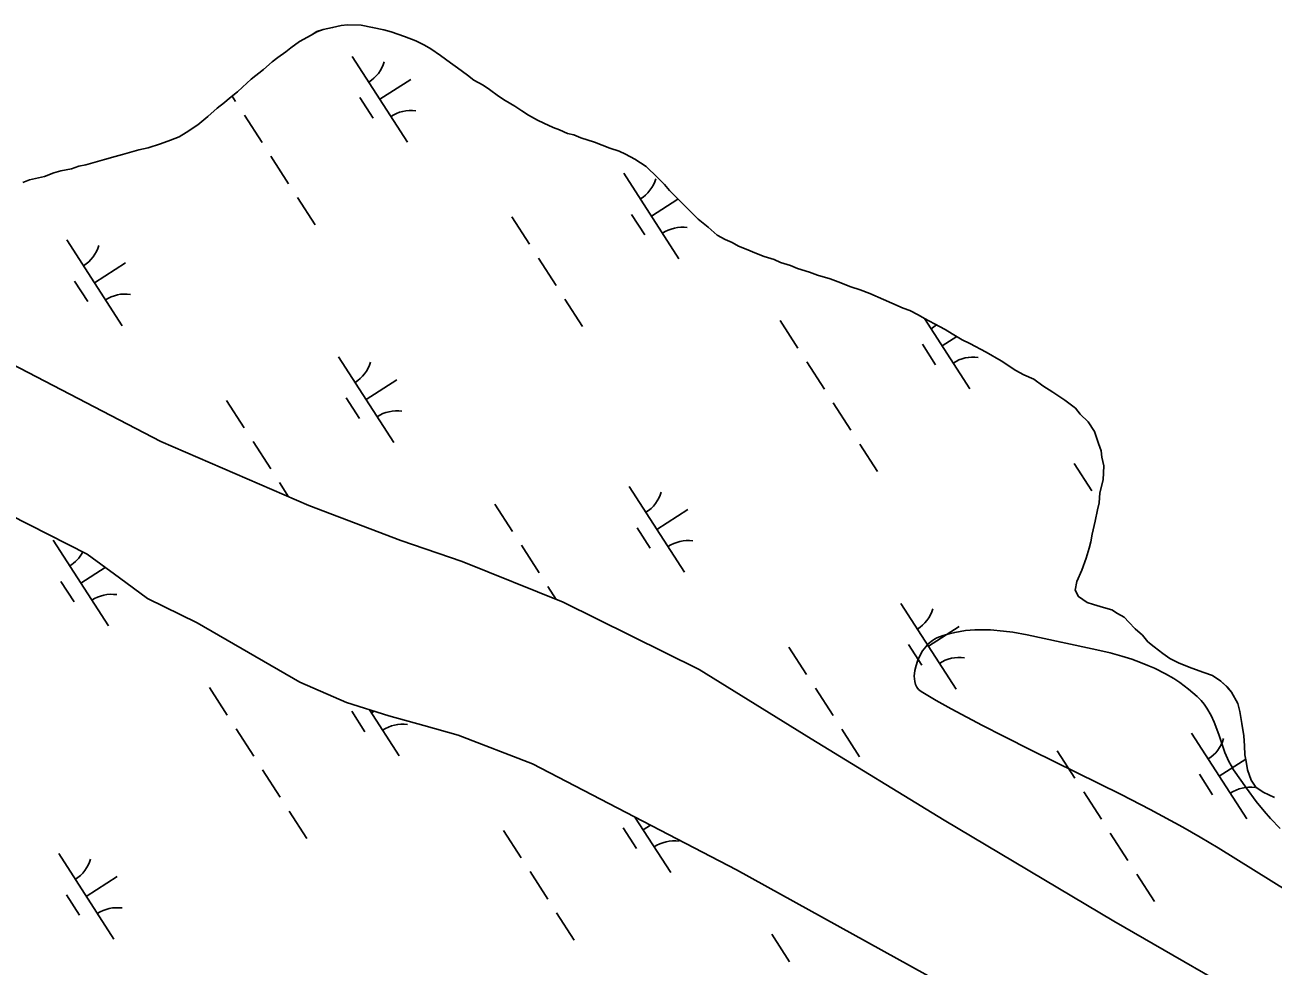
# Model space of a CAD drawing. Extents: x 3937982 to 3958556, y 219448 to 241894.
# Drawn here: x 3945205 to 3945817, y 233103 to 233565 of the extents above; entities that cross this region are included whole.
import ezdxf

# ---------------------------------------------------------------- set-up
doc = ezdxf.new("R2010")
doc.units = 0
for name, color, linetype in [('V-SITE-VEGE', 7, 'Continuous'), ('V-TOPO-SHOR', 7, 'Continuous'), ('V-WETL-SWMP', 7, 'Continuous')]:
    doc.layers.add(name, color=color, linetype=linetype)

msp = doc.modelspace()

# ---------------------------------------------------------------- linework, layer by layer
at = {"layer": 'V-SITE-VEGE'}
msp.add_lwpolyline([(3945825.007, 233139.733), (3945790.206, 233161.278), (3945781.391, 233166.562), (3945773.002, 233171.363), (3945757.008, 233180.042), (3945742.805, 233187.361), (3945698.953, 233209.003), (3945685.008, 233215.966), (3945674.678, 233221.264), (3945659.461, 233229.417), (3945652.011, 233233.609), (3945644.679, 233237.9), (3945643.417, 233238.904), (3945642.518, 233240.1), (3945641.914, 233241.408), (3945641.541, 233242.78), (3945641.359, 233244.171), (3945641.324, 233245.549), (3945641.595, 233248.275), (3945642.164, 233250.741), (3945642.889, 233252.906), (3945643.686, 233254.763), (3945645.398, 233257.843), (3945646.911, 233259.924), (3945648.158, 233261.309), (3945650.178, 233263.031), (3945651.243, 233263.705), (3945652.338, 233264.239), (3945655.433, 233265.401), (3945658.368, 233266.291), (3945661.147, 233266.967), (3945666.414, 233267.836), (3945671.073, 233268.214), (3945675.167, 233268.286), (3945678.758, 233268.174), (3945685.028, 233267.631), (3945689.702, 233266.984), (3945696.628, 233265.724), (3945713.311, 233262.087), (3945730.803, 233258.425), (3945737.33, 233256.854), (3945742.997, 233255.3), (3945747.904, 233253.76), (3945752.154, 233252.248), (3945755.828, 233250.784), (3945759.004, 233249.377), (3945764.472, 233246.614), (3945768.487, 233244.259), (3945771.442, 233242.32), (3945775.779, 233239.108), (3945779.994, 233235.504), (3945781.909, 233233.573), (3945783.488, 233231.672), (3945784.797, 233229.817), (3945786.873, 233226.185), (3945788.371, 233222.882), (3945790.544, 233216.928), (3945793.622, 233207.975), (3945795.502, 233203.67), (3945796.614, 233201.595), (3945797.863, 233199.588), (3945804.099, 233190.577), (3945808.98, 233183.982), (3945812.836, 233179.194), (3945815.873, 233175.719), (3945820.711, 233170.732)], dxfattribs=at)
at = {"layer": 'V-TOPO-SHOR'}
for points in [[(3945448.999, 233522.885), (3945445.529, 233525.032), (3945440.669, 233527.895), (3945437.548, 233530.035), (3945433.043, 233533.242), (3945429.923, 233535.384), (3945425.408, 233537.893), (3945422.293, 233540.383), (3945417.441, 233543.947), (3945413.976, 233546.441), (3945409.124, 233550.005), (3945404.27, 233553.216), (3945401.145, 233555.008), (3945396.975, 233557.163), (3945391.407, 233559.336), (3945384.788, 233561.523), (3945381.304, 233562.619), (3945375.721, 233563.743), (3945370.138, 233564.865), (3945363.492, 233564.953), (3945360.339, 233564.644), (3945356.128, 233563.653), (3945351.567, 233562.664), (3945348.405, 233561.656), (3945345.583, 233559.944), (3945339.945, 233556.87), (3945335.703, 233553.775), (3945333.227, 233551.711), (3945329.342, 233548.963), (3945326.518, 233546.9), (3945322.268, 233543.109), (3945316.257, 233538.29), (3945312.008, 233534.5), (3945309.528, 233532.083), (3945305.639, 233528.984), (3945303.16, 233526.92), (3945299.626, 233524.167), (3945295.024, 233520.03), (3945290.07, 233515.898), (3945284.421, 233512.123), (3945280.897, 233510.071), (3945276.676, 233508.377), (3945271.754, 233506.694), (3945265.78, 233504.675), (3945261.219, 233503.685), (3945253.142, 233501.342), (3945249.63, 233500.341), (3945244.364, 233499.01), (3945240.852, 233498.006), (3945235.232, 233496.333), (3945231.724, 233495.68), (3945228.21, 233494.326), (3945222.948, 233493.345), (3945219.436, 233492.344), (3945214.865, 233490.656), (3945207.496, 233489.003), (3945204.33, 233487.645)], [(3945794.76, 233240.161), (3945791.649, 233243.002), (3945787.49, 233245.856), (3945783.31, 233247.311), (3945779.13, 233248.767), (3945775.997, 233249.856), (3945770.778, 233252.025), (3945766.609, 233254.18), (3945763.141, 233256.674), (3945758.988, 233259.879), (3945755.871, 233262.369), (3945753.114, 233265.554), (3945749.657, 233268.749), (3945746.55, 233271.94), (3945744.136, 233274.42), (3945741.011, 233276.212), (3945738.236, 233277.998), (3945734.051, 233279.102), (3945729.173, 233280.566), (3945726.04, 233281.658), (3945721.878, 233284.51), (3945720.17, 233287.683), (3945720.926, 233291.871), (3945723.449, 233297.435), (3945725.626, 233303.354), (3945727.09, 233308.232), (3945727.832, 233311.372), (3945728.583, 233315.21), (3945730.064, 233321.487), (3945731.188, 233327.072), (3945731.936, 233330.56), (3945732.35, 233335.452), (3945733.832, 233341.729), (3945734.275, 233348.721), (3945733.281, 233352.932), (3945732.972, 233356.086), (3945731.62, 233359.602), (3945729.599, 233365.576), (3945726.513, 233370.166), (3945722.716, 233374.063), (3945720.303, 233376.896), (3945715.107, 233380.814), (3945709.213, 233384.74), (3945704.358, 233387.953), (3945699.852, 233391.16), (3945694.982, 233393.325), (3945691.162, 233395.473), (3945683.878, 233400.12), (3945676.587, 233404.415), (3945668.597, 233408.718), (3945664.774, 233410.518), (3945659.912, 233413.383), (3945656.443, 233415.527), (3945651.232, 233418.394), (3945646.368, 233420.907), (3945643.243, 233422.699), (3945639.073, 233424.854), (3945635.94, 233425.945), (3945630.374, 233428.468), (3945626.2, 233430.273), (3945619.591, 233433.158), (3945614.717, 233434.973), (3945610.188, 233436.431), (3945603.924, 233438.964), (3945600.096, 233440.414), (3945593.823, 233442.247), (3945589.993, 233443.697), (3945584.068, 233445.524), (3945580.591, 233446.97), (3945575.71, 233448.434), (3945572.581, 233449.876), (3945567.703, 233451.341), (3945563.179, 233453.149), (3945559.699, 233454.595), (3945555.175, 233456.403), (3945552.05, 233458.195), (3945548.57, 233459.639), (3945544.751, 233461.789), (3945540.253, 233465.697), (3945535.408, 233469.611), (3945532.991, 233472.093), (3945527.12, 233477.768), (3945521.252, 233483.793), (3945518.839, 233486.623), (3945515.389, 233490.169), (3945509.861, 233495.489), (3945507.086, 233497.275), (3945504.311, 233499.063), (3945499.795, 233501.572), (3945496.668, 233503.012), (3945492.138, 233504.472), (3945484.478, 233507.372), (3945477.861, 233509.559), (3945474.381, 233511.005), (3945471.244, 233511.744), (3945467.418, 233513.544), (3945464.285, 233514.636), (3945459.765, 233516.797), (3945456.636, 233518.236), (3945452.12, 233520.745), (3945448.999, 233522.885)], [(3945817.454, 233080.169), (3945739.159, 233125.291), (3945656.025, 233174.848), (3945590.777, 233214.725), (3945535.774, 233248.691), (3945469.214, 233281.76), (3945419.622, 233301.66), (3945389.672, 233312.027), (3945344.419, 233329.247), (3945271.89, 233360.647), (3945198.747, 233398.703)], [(3945178.855, 233334.219), (3945235.849, 233305.3), (3945251.614, 233293.72), (3945265.473, 233283.564), (3945289.808, 233271.696), (3945340.151, 233242.516), (3945362.935, 233232.594), (3945383.665, 233226.02), (3945400.92, 233221.244), (3945417.65, 233216.474), (3945454.2, 233202.519), (3945554.096, 233150.465), (3945668.19, 233087.374), (3945774.995, 233028.756), (3945879.314, 232967.371)], [(3945817.833, 233185.977), (3945812.269, 233188.5), (3945808.803, 233190.997), (3945806.401, 233194.525), (3945804.718, 233199.447), (3945804.073, 233203.653), (3945803.415, 233206.811), (3945803.124, 233211.362), (3945802.84, 233216.265), (3945801.871, 233222.225), (3945800.898, 233228.186), (3945799.901, 233232.047), (3945796.827, 233237.687), (3945794.76, 233240.161)]]:
    msp.add_lwpolyline(points, dxfattribs=at)
at = {"layer": 'V-WETL-SWMP'}
for p, q in [((3945365.768, 233549.493), (3945392.83, 233507.45)), ((3945379.299, 233528.471), (3945394.435, 233538.214)), ((3945306.916, 233530.003), (3945308.563, 233527.444)), ((3945369.564, 233529.34), (3945376.059, 233519.25)), ((3945312.893, 233520.717), (3945321.553, 233507.263)), ((3945325.883, 233500.536), (3945334.543, 233487.083)), ((3945498.897, 233492.194), (3945525.959, 233450.151)), ((3945338.873, 233480.356), (3945347.533, 233466.902)), ((3945512.428, 233471.173), (3945525.407, 233479.527)), ((3945444.031, 233470.797), (3945452.691, 233457.343)), ((3945502.693, 233472.042), (3945509.188, 233461.952)), ((3945225.901, 233459.463), (3945252.963, 233417.42)), ((3945239.432, 233438.442), (3945254.567, 233448.184)), ((3945457.021, 233450.616), (3945465.681, 233437.163)), ((3945229.697, 233439.311), (3945236.192, 233429.221)), ((3945470.011, 233430.436), (3945478.671, 233416.982)), ((3945575.598, 233419.909), (3945584.258, 233406.455)), ((3945646.343, 233420.922), (3945668.525, 233386.461)), ((3945654.994, 233407.483), (3945662.13, 233412.075)), ((3945645.259, 233408.352), (3945651.754, 233398.261)), ((3945359.03, 233402.165), (3945386.092, 233360.122)), ((3945588.588, 233399.728), (3945597.248, 233386.275)), ((3945372.561, 233381.143), (3945387.697, 233390.886)), ((3945304.164, 233380.768), (3945312.824, 233367.314)), ((3945362.826, 233382.012), (3945369.321, 233371.922)), ((3945601.578, 233379.548), (3945610.238, 233366.094)), ((3945317.154, 233360.587), (3945325.814, 233347.133)), ((3945614.568, 233359.367), (3945623.228, 233345.913)), ((3945719.726, 233349.808), (3945728.386, 233336.355)), ((3945330.144, 233340.406), (3945334.587, 233333.504)), ((3945501.596, 233338.475), (3945528.658, 233296.431)), ((3945435.731, 233329.88), (3945444.391, 233316.426)), ((3945515.127, 233317.453), (3945530.262, 233327.195)), ((3945505.392, 233318.322), (3945511.887, 233308.232)), ((3945219.163, 233312.135), (3945246.225, 233270.092)), ((3945448.721, 233309.699), (3945457.381, 233296.245)), ((3945232.694, 233291.114), (3945244.669, 233298.822)), ((3945222.959, 233291.983), (3945229.454, 233281.893)), ((3945461.711, 233289.518), (3945465.83, 233283.118)), ((3945634.725, 233281.176), (3945661.787, 233239.133)), ((3945648.256, 233260.154), (3945663.392, 233269.897)), ((3945579.859, 233259.779), (3945588.519, 233246.325)), ((3945638.521, 233261.024), (3945645.016, 233250.933)), ((3945295.863, 233239.85), (3945304.523, 233226.396)), ((3945592.849, 233239.598), (3945601.509, 233226.144)), ((3945365.524, 233228.293), (3945372.019, 233218.202)), ((3945374.239, 233229.009), (3945388.791, 233206.402)), ((3945375.26, 233227.423), (3945376.573, 233228.269)), ((3945308.853, 233219.669), (3945317.513, 233206.216)), ((3945605.839, 233219.417), (3945614.499, 233205.964)), ((3945777.291, 233217.486), (3945804.353, 233175.443)), ((3945711.426, 233208.891), (3945720.086, 233195.437)), ((3945790.822, 233196.464), (3945803.827, 233204.835)), ((3945321.843, 233199.489), (3945330.503, 233186.035)), ((3945781.087, 233197.333), (3945787.582, 233187.243)), ((3945724.416, 233188.71), (3945733.076, 233175.256)), ((3945334.833, 233179.308), (3945343.493, 233165.854)), ((3945498.654, 233170.994), (3945505.149, 233160.904)), ((3945504.363, 233176.379), (3945521.92, 233149.103)), ((3945508.389, 233170.125), (3945511.958, 233172.422)), ((3945439.992, 233169.749), (3945448.652, 233156.296)), ((3945737.406, 233168.529), (3945746.066, 233155.076)), ((3945221.861, 233158.416), (3945248.924, 233116.372)), ((3945235.392, 233137.394), (3945250.528, 233147.136)), ((3945452.982, 233149.569), (3945461.641, 233136.115)), ((3945750.396, 233148.349), (3945759.056, 233134.895)), ((3945225.657, 233138.263), (3945232.152, 233128.173)), ((3945465.971, 233129.388), (3945474.631, 233115.934)), ((3945571.559, 233118.861), (3945580.219, 233105.408))]:
    msp.add_line(p, q, dxfattribs=at)
for points in [[(3945204.33, 233487.646), (3945207.496, 233489.003), (3945214.865, 233490.655), (3945219.436, 233492.343), (3945222.948, 233493.346), (3945228.209, 233494.326), (3945231.725, 233495.679), (3945235.232, 233496.332), (3945240.852, 233498.007), (3945244.364, 233499.01), (3945249.63, 233500.34), (3945253.142, 233501.343), (3945261.22, 233503.685), (3945265.781, 233504.674), (3945271.755, 233506.694), (3945276.676, 233508.378), (3945280.897, 233510.071), (3945284.422, 233512.123), (3945290.07, 233515.897), (3945295.023, 233520.03), (3945299.626, 233524.167), (3945303.161, 233526.919), (3945305.638, 233528.985), (3945309.527, 233532.082), (3945312.008, 233534.499), (3945316.257, 233538.291), (3945322.268, 233543.109), (3945326.517, 233546.901), (3945329.343, 233548.963), (3945333.228, 233551.71), (3945335.704, 233553.776), (3945339.944, 233556.869), (3945345.582, 233559.943), (3945348.404, 233561.655), (3945351.566, 233562.663), (3945356.127, 233563.652), (3945360.339, 233564.645), (3945363.492, 233564.953), (3945370.138, 233564.865), (3945375.721, 233563.742), (3945381.303, 233562.618), (3945384.788, 233561.522), (3945391.406, 233559.335), (3945396.975, 233557.162), (3945401.145, 233555.008), (3945404.27, 233553.217), (3945409.125, 233550.004), (3945413.976, 233546.441), (3945417.441, 233543.946), (3945422.292, 233540.383), (3945425.408, 233537.893), (3945429.923, 233535.384), (3945433.043, 233533.243), (3945437.549, 233530.035), (3945440.669, 233527.894), (3945445.529, 233525.031), (3945448.999, 233522.886), (3945452.12, 233520.745), (3945456.635, 233518.236)], [(3945456.635, 233518.236), (3945459.764, 233516.796), (3945464.284, 233514.636), (3945467.418, 233513.545), (3945471.243, 233511.745), (3945474.382, 233511.004), (3945477.861, 233509.558), (3945484.479, 233507.371), (3945492.138, 233504.471), (3945496.667, 233503.012), (3945499.796, 233501.571), (3945504.311, 233499.062), (3945507.086, 233497.276), (3945509.862, 233495.489), (3945515.389, 233490.168), (3945518.84, 233486.624), (3945521.252, 233483.793), (3945527.12, 233477.768), (3945532.992, 233472.092), (3945535.408, 233469.611), (3945540.254, 233465.698), (3945544.751, 233461.79), (3945548.571, 233459.64), (3945552.05, 233458.195), (3945555.175, 233456.404), (3945559.699, 233454.595), (3945563.179, 233453.149), (3945567.703, 233451.34), (3945572.581, 233449.876), (3945575.711, 233448.435), (3945580.59, 233446.971), (3945584.069, 233445.525), (3945589.993, 233443.697), (3945593.822, 233442.247), (3945600.095, 233440.415), (3945603.924, 233438.964), (3945610.188, 233436.432), (3945614.717, 233434.973), (3945619.591, 233433.159), (3945626.2, 233430.272), (3945630.374, 233428.468), (3945635.939, 233425.945), (3945639.073, 233424.854), (3945643.243, 233422.699), (3945646.368, 233420.908), (3945651.232, 233418.395), (3945656.442, 233415.527), (3945659.912, 233413.382), (3945664.773, 233410.518), (3945668.597, 233408.718), (3945676.587, 233404.414), (3945683.877, 233400.119), (3945691.162, 233395.474), (3945694.982, 233393.325), (3945699.852, 233391.161), (3945704.357, 233387.952), (3945709.213, 233384.739), (3945715.108, 233380.813), (3945720.304, 233376.895), (3945722.716, 233374.064), (3945726.513, 233370.166), (3945729.6, 233365.576), (3945731.62, 233359.602), (3945732.973, 233356.086), (3945733.281, 233352.933), (3945734.275, 233348.721), (3945733.832, 233341.73), (3945732.35, 233335.452), (3945731.935, 233330.559), (3945731.189, 233327.071), (3945730.065, 233321.488), (3945728.583, 233315.21), (3945727.832, 233311.372), (3945727.091, 233308.233), (3945725.627, 233303.354), (3945723.449, 233297.435), (3945720.926, 233291.871), (3945720.171, 233287.683), (3945721.878, 233284.511), (3945726.039, 233281.657), (3945729.173, 233280.566), (3945734.052, 233279.102), (3945738.235, 233277.997), (3945741.01, 233276.211), (3945744.135, 233274.42), (3945746.551, 233271.939), (3945749.658, 233268.749), (3945753.114, 233265.554), (3945755.871, 233262.369), (3945758.987, 233259.879), (3945763.142, 233256.675), (3945766.608, 233254.18), (3945770.778, 233252.026), (3945775.997, 233249.857), (3945779.131, 233248.766), (3945783.31, 233247.311), (3945787.489, 233245.856), (3945791.65, 233243.002), (3945794.761, 233240.162), (3945796.827, 233237.686), (3945799.901, 233232.047)], [(3946212.329, 232754.459), (3946182, 232775.853), (3946158.634, 232794.705), (3946139.442, 232811.753), (3946116.13, 232834.629), (3946081.609, 232869.723), (3946057.168, 232899.785), (3946029.085, 232932.345), (3945997.482, 232963.202), (3945966.141, 232987.408), (3945928.365, 233014.499), (3945880.449, 233042.074), (3945817.454, 233080.169), (3945739.159, 233125.29), (3945656.024, 233174.849), (3945590.778, 233214.724), (3945535.775, 233248.69), (3945469.215, 233281.76), (3945419.623, 233301.66), (3945389.673, 233312.028), (3945344.419, 233329.247), (3945271.889, 233360.647), (3945198.747, 233398.702)], [(3945178.855, 233334.22), (3945235.849, 233305.3), (3945251.615, 233293.72), (3945265.474, 233283.565), (3945289.807, 233271.697), (3945340.151, 233242.516), (3945362.935, 233232.593), (3945383.665, 233226.02), (3945400.92, 233221.243), (3945417.65, 233216.473), (3945454.2, 233202.519), (3945554.096, 233150.464), (3945668.189, 233087.375), (3945774.995, 233028.756), (3945879.314, 232967.372)], [(3945799.901, 233232.047), (3945800.899, 233228.186), (3945801.87, 233222.225), (3945802.84, 233216.265), (3945803.125, 233211.363), (3945803.415, 233206.811), (3945804.073, 233203.653), (3945804.717, 233199.446), (3945806.401, 233194.526), (3945808.803, 233190.996), (3945812.268, 233188.501), (3945817.833, 233185.978)]]:
    msp.add_lwpolyline(points, dxfattribs=at)
for centre, start, end in [((3945364.549, 233551.826), 301.99668, 343.540338), ((3945394.449, 233505.374), 81.996677, 123.540335), ((3945497.678, 233494.527), 301.99668, 343.540338), ((3945527.578, 233448.075), 81.996677, 123.540335), ((3945224.681, 233461.796), 301.99668, 343.540338), ((3945254.581, 233415.344), 81.996677, 123.540335), ((3945640.244, 233430.837), 301.99668, 312.638252), ((3945357.811, 233404.498), 301.99668, 343.540338), ((3945670.144, 233384.385), 81.996677, 123.540335), ((3945387.711, 233358.046), 81.996677, 123.540335), ((3945500.377, 233340.807), 301.99668, 343.540338), ((3945530.277, 233294.356), 81.996677, 123.540335), ((3945217.943, 233314.468), 301.99668, 332.856975), ((3945247.843, 233268.016), 81.996677, 123.540335), ((3945633.506, 233283.509), 301.99668, 343.540338), ((3945663.406, 233237.057), 81.996677, 123.540335), ((3945390.409, 233204.326), 81.996677, 123.540335), ((3945776.072, 233219.819), 301.99668, 343.540338), ((3945805.972, 233173.367), 81.996677, 123.540335), ((3945523.539, 233147.028), 81.996677, 123.540335), ((3945220.642, 233160.748), 301.99668, 343.540338), ((3945250.542, 233114.297), 81.996677, 123.540335)]:
    msp.add_arc(centre, 17.623, start, end, dxfattribs=at)

doc.saveas('drawing.dxf')
